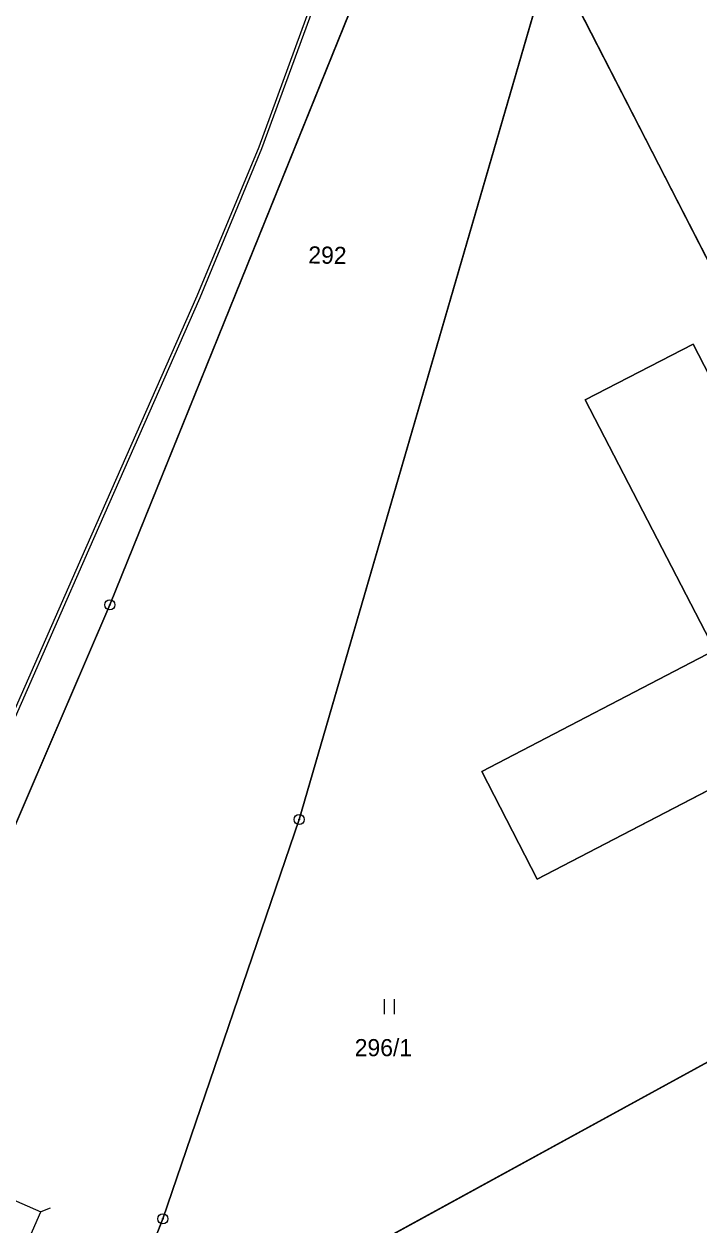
# Model space of a CAD drawing. Extents: x -689422 to -685210, y -987725 to -982160.
# Drawn here: x -686325.7 to -686258.7, y -986798.7 to -986679.5 of the extents above; entities that cross this region are included whole.
import ezdxf

# ---------------------------------------------------------------- set-up
doc = ezdxf.new("R2010")
doc.units = 0
for name, color, linetype in [('KN_Budovy', 7, 'Continuous'), ('KN_Hranice_parcel', 7, 'Continuous'), ('KN_Hranice_parcel_vnitrni_kresba', 7, 'Continuous'), ('KN_Parcelni cisla', 7, 'Continuous'), ('KN_Polygon parcely', 7, 'Continuous'), ('KN_POZEMKY_ORNA PUDA', 7, 'Continuous'), ('KN_POZEMKY_OSTATNI PLOCHA', 7, 'Continuous'), ('KN_POZEMKY_TTP', 7, 'Continuous'), ('KN_POZEMKY_ZASTAVENA PLOCHA', 7, 'Continuous'), ('KN_VYUZITI_14_ostatni plocha_dráha', 7, 'Continuous'), ('KN_VYUZITI_16_ostatni plocha_silnice', 7, 'Continuous'), ('KN_Věcná břemena k části', 7, 'Continuous'), ('KN_Značky bodu BP', 7, 'Continuous'), ('KN_Značky kultur', 7, 'Continuous')]:
    doc.layers.add(name, color=color, linetype=linetype)

msp = doc.modelspace()

# ---------------------------------------------------------------- linework, layer by layer
at = {"layer": 'KN_Budovy'}
msp.add_lwpolyline([(-686269.96, -986716.79), (-686257.1, -986741.65), (-686280.24, -986753.69), (-686274.73, -986764.37), (-686240.92, -986746.8), (-686259.26, -986711.28)], close=True, dxfattribs=at)
at = {"layer": 'KN_Hranice_parcel'}
for p, q in [((-686273.39, -986672.53), (-686225.85, -986765.23)), ((-686248.65, -986777.52), (-686305.13, -986808.42))]:
    msp.add_line(p, q, dxfattribs=at)
for points in [[(-686335.84, -986780.59), (-686317.15, -986737.15), (-686283.4, -986653.69)], [(-686313.98, -986803.35), (-686311.89, -986798.09), (-686298.36, -986758.45), (-686273.39, -986672.53)], [(-686240.92, -986746.8), (-686274.73, -986764.37), (-686280.24, -986753.69), (-686257.1, -986741.65), (-686269.96, -986716.79), (-686259.26, -986711.28), (-686240.92, -986746.8)]]:
    msp.add_lwpolyline(points, dxfattribs=at)
at = {"layer": 'KN_Hranice_parcel_vnitrni_kresba'}
for p in [(-686328.62, -986795.38), (-686325.52, -986800.87), (-686323.08, -986797.04)]:
    msp.add_line(p, (-686324.01, -986797.41), dxfattribs=at)
at = {"layer": 'KN_Polygon parcely'}
for points in [[(-686150.83, -986223.33), (-686170.02, -986292.49), (-686171.74, -986298.5), (-686189.63, -986360.84), (-686190.67, -986364.48), (-686212.18, -986432.72), (-686212.83, -986433.98), (-686223.69, -986462), (-686245.48, -986525.43), (-686263.08, -986592.53), (-686263.17, -986592.87), (-686268.64, -986613.74), (-686274.17, -986634.95), (-686281.05, -986622.22), (-686281.79, -986632.25), (-686282.71, -986644.54), (-686283.4, -986653.69), (-686317.15, -986737.15), (-686335.84, -986780.59), (-686339.55, -986788.69), (-686341.38, -986792.68), (-686343.41, -986797.11)], [(-686334.55, -986849.71), (-686317.41, -986811.99), (-686316.2, -986808.94), (-686313.98, -986803.35), (-686311.89, -986798.09), (-686298.36, -986758.45), (-686273.39, -986672.53), (-686271.11, -986668.04), (-686267.2, -986660.35), (-686263.56, -986653.17), (-686269.65, -986644.35), (-686269.44, -986643.68), (-686268.17, -986639.64), (-686261.88, -986619.46), (-686254.49, -986614.18), (-686248.98, -986597.43), (-686248.87, -986597.1), (-686230.95, -986542.68), (-686226.18, -986528.63), (-686222.26, -986514.82), (-686214.08, -986486.02)], [(-686273.39, -986672.53), (-686225.85, -986765.23), (-686212.82, -986790.36), (-686200.72, -986814.32), (-686187.72, -986838.63), (-686180.55, -986852.84), (-686145.83, -986921.68), (-686144.48, -986924.34), (-686138.5, -986934.44), (-686138.06, -986934.78), (-686135.61, -986934.59), (-686135.15, -986935.54), (-686134.92, -986936), (-686135.8, -986937.07), (-686133.77, -986942.08), (-686123.87, -986963.11), (-686117.98, -986979.94), (-686115.5, -986986.88), (-686115.2, -986987.3), (-686107.22, -987009.14)]]:
    msp.add_lwpolyline(points, dxfattribs=at)
for points in [[(-686562.1, -986800.53), (-686356.47, -986773.74), (-686335.84, -986780.59), (-686317.15, -986737.15), (-686283.4, -986653.69), (-686347.32, -986530.39), (-686511.01, -986578.37), (-686521.37, -986607.92), (-686544.09, -986665.61), (-686570.06, -986686.25), (-686586.61, -986723.58), (-686606.32, -986767.03), (-686607.02, -986775.42), (-686587.68, -986796.64)], [(-686225.85, -986765.23), (-686273.39, -986672.53), (-686298.36, -986758.45), (-686311.89, -986798.09), (-686313.98, -986803.35), (-686306.71, -986809.28), (-686305.13, -986808.42), (-686248.65, -986777.52)], [(-686240.92, -986746.8), (-686274.73, -986764.37), (-686280.24, -986753.69), (-686257.1, -986741.65), (-686269.96, -986716.79), (-686259.26, -986711.28)], [(-686240.92, -986746.8), (-686259.26, -986711.28), (-686269.96, -986716.79), (-686257.1, -986741.65), (-686280.24, -986753.69), (-686274.73, -986764.37)], [(-686305.13, -986808.42), (-686289.44, -986820.47), (-686236.51, -986801.84), (-686248.65, -986777.52)]]:
    msp.add_lwpolyline(points, close=True, dxfattribs=at)
at = {"layer": 'KN_POZEMKY_ORNA PUDA'}
for p, q in [((-686283.4, -986653.69), (-686317.15, -986737.15)), ((-686317.15, -986737.15), (-686335.84, -986780.59)), ((-686305.13, -986808.42), (-686248.65, -986777.52))]:
    msp.add_line(p, q, dxfattribs=at)
at = {"layer": 'KN_POZEMKY_OSTATNI PLOCHA'}
for p, q in [((-686317.15, -986737.15), (-686283.4, -986653.69)), ((-686273.39, -986672.53), (-686298.36, -986758.45)), ((-686225.85, -986765.23), (-686273.39, -986672.53)), ((-686335.84, -986780.59), (-686317.15, -986737.15)), ((-686298.36, -986758.45), (-686311.89, -986798.09)), ((-686311.89, -986798.09), (-686313.98, -986803.35))]:
    msp.add_line(p, q, dxfattribs=at)
at = {"layer": 'KN_POZEMKY_TTP'}
for p, q in [((-686298.36, -986758.45), (-686273.39, -986672.53)), ((-686273.39, -986672.53), (-686225.85, -986765.23)), ((-686259.26, -986711.28), (-686269.96, -986716.79)), ((-686240.92, -986746.8), (-686259.26, -986711.28)), ((-686269.96, -986716.79), (-686257.1, -986741.65)), ((-686257.1, -986741.65), (-686280.24, -986753.69)), ((-686274.73, -986764.37), (-686240.92, -986746.8)), ((-686280.24, -986753.69), (-686274.73, -986764.37)), ((-686311.89, -986798.09), (-686298.36, -986758.45)), ((-686248.65, -986777.52), (-686305.13, -986808.42)), ((-686313.98, -986803.35), (-686311.89, -986798.09))]:
    msp.add_line(p, q, dxfattribs=at)
at = {"layer": 'KN_POZEMKY_ZASTAVENA PLOCHA'}
for p, q in [((-686269.96, -986716.79), (-686259.26, -986711.28)), ((-686259.26, -986711.28), (-686240.92, -986746.8)), ((-686257.1, -986741.65), (-686269.96, -986716.79)), ((-686280.24, -986753.69), (-686257.1, -986741.65)), ((-686240.92, -986746.8), (-686274.73, -986764.37)), ((-686274.73, -986764.37), (-686280.24, -986753.69))]:
    msp.add_line(p, q, dxfattribs=at)
at = {"layer": 'KN_VYUZITI_14_ostatni plocha_dráha'}
for p, q in [((-686317.15, -986737.15), (-686283.4, -986653.69)), ((-686273.39, -986672.53), (-686298.36, -986758.45)), ((-686335.84, -986780.59), (-686317.15, -986737.15)), ((-686298.36, -986758.45), (-686311.89, -986798.09)), ((-686311.89, -986798.09), (-686313.98, -986803.35))]:
    msp.add_line(p, q, dxfattribs=at)
at = {"layer": 'KN_VYUZITI_16_ostatni plocha_silnice'}
msp.add_line((-686225.85, -986765.23), (-686273.39, -986672.53), dxfattribs=at)
at = {"layer": 'KN_Věcná břemena k části'}
for points in [[(-686295.83, -986673.85), (-686302.37, -986691.72), (-686308.5, -986706.5), (-686319.57, -986731.54), (-686332.97, -986761.95)], [(-686332.65, -986762.11), (-686319.25, -986731.68), (-686308.18, -986706.64), (-686302.05, -986691.84), (-686295.51, -986673.99)]]:
    msp.add_lwpolyline(points, dxfattribs=at)
at = {"layer": 'KN_Značky bodu BP'}
for centre, radius in [((-686317.15, -986737.15), 0.5), ((-686317.15, -986737.15), 0.0303), ((-686298.36, -986758.45), 0.5), ((-686298.36, -986758.45), 0.0303), ((-686311.89, -986798.09), 0.5), ((-686311.89, -986798.09), 0.0303)]:
    msp.add_circle(centre, radius, dxfattribs=at)
at = {"layer": 'KN_Značky kultur'}
for p, q in [((-686289.9, -986777.79), (-686289.9, -986776.29)), ((-686288.9, -986777.79), (-686288.9, -986776.29))]:
    msp.add_line(p, q, dxfattribs=at)

# ---------------------------------------------------------------- texts
at = {"layer": 'KN_Parcelni cisla'}
msp.add_text('292', height=1.7, rotation=359, dxfattribs=at).set_placement((-686297.46, -986703.25))
msp.add_text('296/1', height=1.7, dxfattribs=at).set_placement((-686292.84, -986781.95))

doc.saveas('drawing.dxf')
